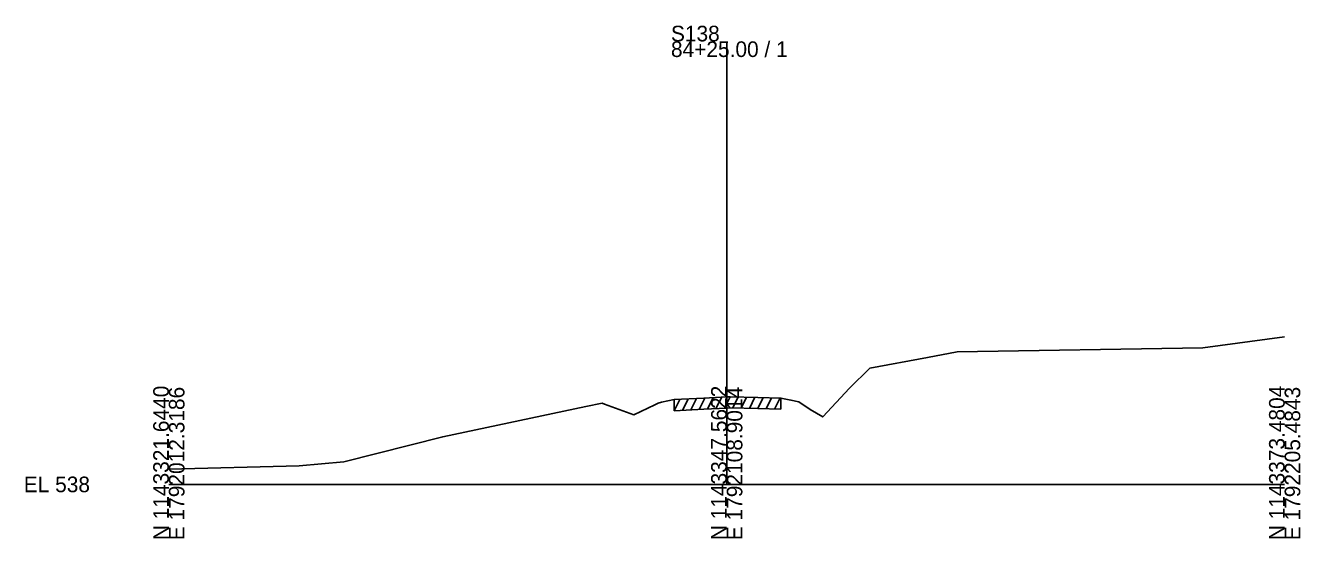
# Model space of a CAD drawing. Extents: x -26 to 1203, y -10 to 19606.
# Drawn here: x -25.7 to 202.8, y 8490.3 to 8582.2 of the extents above; entities that cross this region are included whole.
import ezdxf

# ---------------------------------------------------------------- set-up
doc = ezdxf.new("R2010")
doc.units = 0
for name, color, linetype in [('RD_EX_Driveway', 7, 'Continuous'), ('RD_GPK_XS_Cell', 7, 'Continuous'), ('RD_XS_ExGround', 7, 'Continuous'), ('RD_XS_ExPaveRet', 7, 'Continuous')]:
    doc.layers.add(name, color=color, linetype=linetype)

msp = doc.modelspace()

# ---------------------------------------------------------------- linework, layer by layer
at = {"layer": 'RD_GPK_XS_Cell'}
for p, q in [((100, 8500), (100, 8579.39)), ((0, 8500), (100, 8500)), ((100, 8500), (200, 8500))]:
    msp.add_line(p, q, dxfattribs=at)
at = {"layer": 'RD_XS_ExGround'}
msp.add_lwpolyline([(0, 8502.76), (23.38, 8503.35), (31.36, 8504.04), (49.11, 8508.55), (74.75, 8513.96), (77.69, 8514.58), (78.06, 8514.4), (83.33, 8512.48), (87.1, 8514.25), (87.68, 8514.56), (88.31, 8514.72), (90.57, 8515.19), (95.9, 8515.46), (100, 8515.68), (100.61, 8515.72), (105.6, 8515.59), (109.71, 8515.48), (111.49, 8515.12), (112.9, 8514.81), (114.95, 8513.43), (117.21, 8512.08), (121.99, 8517.22), (125.64, 8520.8), (136, 8522.75), (141.29, 8523.74), (185.32, 8524.46), (200, 8526.46)], dxfattribs=at)
at = {"layer": 'RD_XS_ExPaveRet'}
for p, q in [((90.57, 8513.19), (91.59, 8515.24)), ((90.57, 8513.19), (90.57, 8515.19)), ((92.07, 8513.27), (93.09, 8515.32)), ((93.57, 8513.34), (94.59, 8515.39)), ((95.07, 8513.42), (96.09, 8515.47)), ((96.57, 8513.5), (97.59, 8515.55)), ((98.07, 8513.58), (99.09, 8515.64)), ((99.57, 8513.66), (100.59, 8515.72)), ((101.07, 8513.71), (102.05, 8515.68)), ((102.57, 8513.67), (103.55, 8515.64)), ((104.07, 8513.63), (105.05, 8515.61)), ((105.57, 8513.59), (106.55, 8515.57)), ((107.07, 8513.55), (108.05, 8515.53)), ((108.57, 8513.51), (109.55, 8515.49)), ((109.71, 8515.48), (109.71, 8513.48)), ((90.57, 8513.19), (95.9, 8513.46)), ((95.9, 8513.46), (100, 8513.68)), ((100, 8513.68), (100.61, 8513.72)), ((100.61, 8513.72), (105.6, 8513.59)), ((105.6, 8513.59), (109.71, 8513.48))]:
    msp.add_line(p, q, dxfattribs=at)

# ---------------------------------------------------------------- texts
at = {"layer": 'RD_EX_Driveway'}
msp.add_text('545.84', height=0.0975, rotation=90, dxfattribs=at).set_placement((100.1, 8515.68))
at = {"layer": 'RD_GPK_XS_Cell'}
for s, p in [('S138', (90, 8579.39)), ('84+25.00 / 1', (90, 8576.59)), ('EL 538', (-26, 8498.6))]:
    msp.add_text(s, height=2.8, dxfattribs=at).set_placement(p)
for s, p in [('N 1143321.6440', (0, 8490)), ('N 1143347.5622', (100, 8490)), ('N 1143373.4804', (200, 8490)), ('E 1792012.3186', (2.8, 8490)), ('E 1792108.9014', (102.8, 8490)), ('E 1792205.4843', (202.8, 8490))]:
    msp.add_text(s, height=2.8, rotation=90, dxfattribs=at).set_placement(p)

doc.saveas('drawing.dxf')
